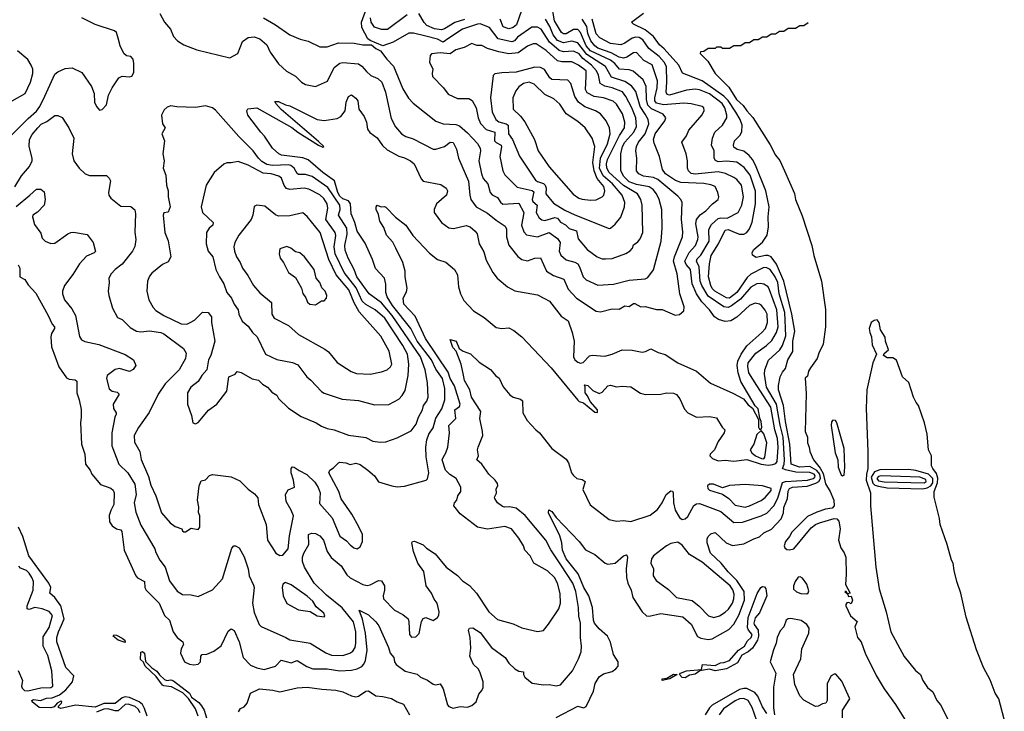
# Model space of a CAD drawing. Extents: x 1603745 to 1745082, y 385868 to 533966.
# Tile 371 of 646: x 1736929 to 1743804, y 426489 to 431322. Entities that reach past the tile are written whole.
import ezdxf

# ---------------------------------------------------------------- set-up
doc = ezdxf.new("R2010")
doc.units = 0

msp = doc.modelspace()

# ---------------------------------------------------------------- linework, layer by layer
at = {"layer": '0CON20XD'}
for points in [[(1736895, 430154.4), (1736940, 430230), (1736996.9, 430295), (1737014.5, 430335), (1737014.6, 430355), (1736994.7, 430434.7), (1736995.9, 430484.1), (1737015, 430520.4), (1737056.1, 430565), (1737079.4, 430590.6), (1737118.8, 430611.2), (1737175, 430652.2), (1737195, 430652.9), (1737225, 430638), (1737272.5, 430565), (1737305.5, 430495), (1737294.6, 430384.6), (1737306.7, 430335), (1737343.3, 430283.3), (1737385.7, 430245.7), (1737415, 430232), (1737535, 430232.5), (1737554.1, 430214.1), (1737562, 430195), (1737548.2, 430115), (1737551.5, 430095), (1737564.4, 430075), (1737635, 430018.9), (1737705, 430016.7), (1737732.4, 429992.4), (1737737.7, 429965), (1737732.4, 429837.6), (1737740, 429785), (1737733.4, 429736.6), (1737716.9, 429705), (1737645, 429614.5), (1737594.4, 429575), (1737566.9, 429545), (1737551.9, 429515), (1737554.2, 429485), (1737546.4, 429423.6), (1737550, 429395), (1737575.7, 429305.7), (1737611.3, 429241.3), (1737645, 429225.8), (1737699.7, 429169.7), (1737745, 429145.7), (1737775, 429140.9), (1737835, 429147.5), (1737913.8, 429135), (1737935, 429125.9), (1738072.5, 429025), (1738090.9, 428990.9), (1738086.1, 428955), (1738041.1, 428875), (1737945, 428776.8), (1737894.6, 428705), (1737832.8, 428577.2), (1737757.4, 428472.6), (1737728.9, 428415), (1737730.2, 428370.2), (1737766.7, 428305), (1737777.3, 428247.3), (1737828.7, 428128.7), (1737845, 428068), (1737879.1, 427995), (1737918.8, 427875), (1737978.8, 427805), (1738015, 427780), (1738060, 427765), (1738065, 427750), (1738075, 427742.5), (1738086.7, 427743.3), (1738125, 427767.5), (1738175, 427760), (1738186.7, 427775), (1738186.7, 427855), (1738177, 427877), (1738178.8, 427915), (1738170, 427965), (1738181.1, 428065), (1738195, 428100), (1738225, 428106), (1738255, 428137.1), (1738275, 428144.2), (1738405, 428126.9), (1738465, 428099.4), (1738525, 428041.2), (1738569.2, 428009.2), (1738590.7, 427980.7), (1738596.7, 427935), (1738650, 427795), (1738660, 427685), (1738689.2, 427639.2), (1738717.5, 427595), (1738745, 427577.5), (1738765, 427580), (1738803.3, 427625), (1738812.2, 427715), (1738839.6, 427855), (1738825.3, 427895.3), (1738788.6, 427955), (1738784, 428005), (1738802.9, 428037.1), (1738847.5, 428055), (1738839.5, 428105), (1738823.1, 428155), (1738823.9, 428186.1), (1738833.9, 428196.1), (1738845, 428195.8), (1738880.4, 428170.4), (1738934.6, 428144.6), (1738989.3, 428089.3), (1739012.4, 428052.4), (1739025.5, 428015), (1739022.1, 427942.1), (1739109.7, 427839.7), (1739165, 427711.9), (1739211.1, 427681.1), (1739235, 427651.2), (1739261.2, 427631.2), (1739285.9, 427624.1), (1739305, 427637.5), (1739321.2, 427675), (1739321.2, 427725), (1739297, 427777), (1739247, 427867), (1739173.2, 427973.2), (1739156, 428025), (1739088, 428155), (1739093.8, 428175), (1739120.3, 428189.7), (1739153.8, 428225), (1739165, 428228.8), (1739206.1, 428226.1), (1739235, 428213.8), (1739275, 428223.8), (1739305, 428212.9), (1739359.2, 428175), (1739405.8, 428135), (1739435, 428093.3), (1739526.1, 428063.9), (1739565, 428058), (1739615, 428061.2), (1739765.9, 428104.1), (1739775.9, 428114.1), (1739785.5, 428154.5), (1739766.5, 428266.5), (1739764.5, 428335.5), (1739770.6, 428385), (1739785, 428424.4), (1739815, 428470), (1739833.7, 428536.3), (1739877, 428603), (1739896.2, 428665), (1739897, 428745), (1739879.8, 428815), (1739835, 428879.4), (1739804.6, 428945), (1739705, 429076.1), (1739659.1, 429165), (1739531.3, 429325), (1739494.3, 429385), (1739484.1, 429415), (1739486.1, 429473.9), (1739476.2, 429515), (1739412.6, 429582.6), (1739392.3, 429645), (1739340.2, 429760.2), (1739284.8, 429844.8), (1739267.9, 429905), (1739242.5, 429965), (1739237.8, 430035), (1739224.1, 430055), (1739185, 430071.1), (1739165, 430088.6), (1739149.8, 430115), (1739125.7, 430195.7), (1739045, 430253.8), (1738943.4, 430343.4), (1738905, 430356.3), (1738756.1, 430376.1), (1738737.5, 430385), (1738694.5, 430424.5), (1738638, 430508), (1738611.2, 430535), (1738522, 430655), (1738514.2, 430685), (1738521.2, 430698.8), (1738585, 430705.4), (1738827.9, 430567.9), (1738870.4, 430535), (1739014, 430445), (1739045, 430432), (1739052.5, 430435), (1739015, 430471.4), (1738754.6, 430695), (1738716, 430735), (1738710, 430750), (1738735, 430749.2), (1738785, 430725.8), (1738815, 430719.4), (1739005, 430624.4), (1739055, 430616.7), (1739145, 430630.6), (1739170.8, 430645), (1739201.2, 430685), (1739207.3, 430745), (1739223.5, 430785), (1739245, 430796.9), (1739275, 430774.3), (1739289.1, 430755), (1739295.5, 430695.5), (1739334.7, 430644.7), (1739350.6, 430605), (1739357.9, 430557.9), (1739373.3, 430533.3), (1739425.4, 430495.4), (1739461.9, 430441.9), (1739495, 430411.4), (1739575, 430367.5), (1739615.4, 430355.4), (1739658, 430335), (1739683.1, 430315), (1739730.8, 430210.8), (1739745, 430192.9), (1739869.7, 430169.7), (1739906, 430145), (1739915.7, 430125), (1739908.5, 430095), (1739838.9, 430035), (1739822.5, 429995), (1739822.7, 429975), (1739875, 429905.4), (1739925, 429867.2), (1739957.6, 429862.4), (1740045, 429883.5), (1740075, 429874.5), (1740109.5, 429845), (1740123.8, 429825), (1740137.8, 429755), (1740170, 429700), (1740185, 429642.5), (1740231.7, 429555), (1740262.2, 429515), (1740335, 429454.8), (1740385, 429427.5), (1740545, 429400), (1740593.8, 429373.8), (1740627.5, 429355), (1740710, 429250), (1740758.2, 429218.2), (1740786.9, 429135), (1740800.4, 429075), (1740795.3, 428965), (1740805, 428944.1), (1740825, 428928.1), (1740845, 428921.8), (1740862.9, 428927.1), (1740908.3, 428971.7), (1740925, 428978), (1741015, 428971.4), (1741066.6, 428983.4), (1741134.5, 429015.5), (1741205, 429011.9), (1741275, 428999.2), (1741297.3, 429002.7), (1741335, 429021.2), (1741387.5, 428995), (1741435, 428982.2), (1741525, 428924.5), (1741655, 428866), (1741752.4, 428782.4), (1741908, 428712), (1741983.1, 428673.1), (1742015, 428630), (1742046.1, 428606.1), (1742087.5, 428527.5), (1742087.5, 428475), (1742095, 428460), (1742105, 428460), (1742110, 428475), (1742106, 428515), (1742096.4, 428536.4), (1742085, 428602.5), (1742063.9, 428623.9), (1741963.4, 428793.4), (1741944.8, 428854.8), (1741937.5, 428905), (1741943.6, 428935), (1741966.4, 428983.6), (1742006.4, 429043.6), (1742111.3, 429135), (1742136.4, 429165), (1742150.3, 429205), (1742147.1, 429265), (1742135, 429292.5), (1742109.5, 429325), (1742094.7, 429334.7), (1742065, 429340), (1742025, 429325.5), (1741935.9, 429244.1), (1741893.5, 429216.5), (1741855, 429212.1), (1741807.2, 429227.2), (1741779.1, 429245), (1741744.6, 429295), (1741690.6, 429350.6), (1741655.2, 429405), (1741624.1, 429475), (1741611.5, 429575), (1741581.4, 429611.4), (1741574.1, 429635), (1741604, 429696), (1741647.2, 429745), (1741664.7, 429785), (1741667.1, 429805), (1741650.2, 429895), (1741653.7, 429925), (1741681, 429959), (1741718.8, 429985), (1741765.3, 430034.7), (1741805.8, 430065), (1741810, 430085), (1741804.2, 430115), (1741785.7, 430155), (1741755, 430168.2), (1741705, 430176.6), (1741545, 430184.2), (1741508.6, 430198.6), (1741439.1, 430245), (1741417.2, 430275), (1741396.2, 430365), (1741358.5, 430458.5), (1741354.8, 430485), (1741364.8, 430525), (1741432.9, 430615), (1741439.5, 430635), (1741421.3, 430661.3), (1741339.2, 430699.2), (1741315.2, 430725), (1741304.6, 430765), (1741303, 430855), (1741282, 430902), (1741211.5, 430961.5), (1741185, 430971.5), (1741116.3, 430976.3), (1741085.2, 431015), (1741055, 431038.9), (1740913.9, 431105), (1740885, 431139.2), (1740845, 431231.2), (1740825, 431252.4), (1740795, 431252.5), (1740743.3, 431223.3), (1740725, 431223.8), (1740712.6, 431232.6), (1740664, 431315), (1740641.9, 431435)], [(1737908.1, 431365), (1737940.6, 431305), (1737980.8, 431255), (1738002.5, 431205), (1738030.6, 431175), (1738075.2, 431145.2), (1738165, 431110.9), (1738395, 431056.4), (1738450.6, 431085), (1738485, 431168.6), (1738525, 431196.4), (1738565, 431202.9), (1738605, 431187.1), (1738655, 431145.7), (1738677.5, 431095), (1738735, 431012.7), (1738791.9, 430961.9), (1738855, 430927.5), (1738895.7, 430885), (1738925, 430869.2), (1738995, 430854), (1739077, 430893), (1739125, 430987.8), (1739165, 431017.1), (1739185, 431022.1), (1739295, 431012.8), (1739317.8, 430997.8), (1739349.2, 430959.2), (1739381.5, 430931.5), (1739430.1, 430910.1), (1739456.5, 430885), (1739482.9, 430815), (1739522.4, 430632.4), (1739552.9, 430572.9), (1739595.3, 430525.3), (1739625, 430504.5), (1739675, 430490), (1739815, 430417.9), (1739835, 430417.7), (1739894.7, 430435.3), (1739934.8, 430465.2), (1739955, 430462.5), (1739978.2, 430418.2), (1739993.5, 430353.5), (1740062.9, 430192.9), (1740070.9, 430095), (1740079.3, 430065), (1740116.4, 430015), (1740195, 429970.4), (1740255, 429920.8), (1740318.7, 429878.7), (1740328.1, 429858.1), (1740328.2, 429805), (1740345, 429746), (1740406.8, 429666.8), (1740435.5, 429645.5), (1740475, 429637.1), (1740526.5, 429656.5), (1740565, 429657.5), (1740606.9, 429565), (1740655.3, 429535.3), (1740728.7, 429508.7), (1740758.9, 429438.9), (1740816.8, 429376.8), (1740955, 429284.4), (1740985, 429281.1), (1741065, 429300.5), (1741115, 429298.5), (1741155, 429321.2), (1741185, 429317.8), (1741215, 429337.5), (1741225, 429337.5), (1741265, 429315.6), (1741295, 429317.5), (1741375, 429295.6), (1741415, 429295.6), (1741505, 429258)], [(1740965, 429467.3), (1741075, 429472.9), (1741185, 429502.1), (1741295, 429510.6), (1741315, 429520), (1741355, 429573.3), (1741408.2, 429775), (1741414.7, 429865), (1741412.1, 429995), (1741394.6, 430065), (1741374.1, 430105), (1741350.9, 430135), (1741323.4, 430153.4), (1741235, 430170.6), (1741185, 430189.6), (1741146.2, 430225), (1741125.2, 430265), (1741126.5, 430385), (1741138, 430435), (1741155.2, 430465), (1741216.1, 430535), (1741236.1, 430575), (1741229.8, 430635), (1741202.2, 430705), (1741161.9, 430785), (1741136.7, 430816.7), (1741065, 430844.8), (1741015, 430856.2), (1740981.2, 430875), (1740969.8, 430935), (1740955.7, 430965), (1740920.7, 431005), (1740860.2, 431050.2), (1740835, 431084.1), (1740795, 431100.8), (1740725, 431098.2), (1740695, 431105.9), (1740627.9, 431165), (1740570.3, 431255), (1740545, 431270.3), (1740505, 431270.6), (1740405, 431199.4), (1740383.1, 431175), (1740365, 431168), (1740269.1, 431189.1), (1740208.3, 431268.3), (1740142.9, 431292.9), (1740125, 431291.6), (1740019.5, 431255), (1739925, 431191.7), (1739885, 431164.4), (1739845, 431184.8), (1739765, 431207.6), (1739677.8, 431227.8), (1739645, 431226.7), (1739535.4, 431164.6), (1739465, 431140), (1739375, 431176.7), (1739359.2, 431189.2), (1739317.3, 431267.3), (1739316.2, 431303.8), (1739349.4, 431400.6)], [(1740035, 431323.3), (1739968.1, 431301.9), (1739895, 431258), (1739875, 431251.9), (1739825, 431257), (1739772.1, 431282.1), (1739752.1, 431302.1), (1739715, 431364.1)], [(1740431.8, 431385), (1740398.1, 431285), (1740375, 431266.1), (1740345, 431257.3), (1740305, 431272.3), (1740284.2, 431325)], [(1740673.6, 426446.4), (1740825, 426523.6), (1740865, 426512.1), (1740885, 426523.3), (1740935, 426629.5), (1740947.3, 426682.7), (1740975, 426730.5), (1741005, 426750.9), (1741065, 426768.1), (1741092, 426785), (1741107.5, 426805), (1741106.9, 426835), (1741076, 426886), (1741052.9, 426972.9), (1741033.8, 427015), (1740975, 427064.7), (1740943.2, 427105), (1740936.3, 427125), (1740928.9, 427215), (1740903, 427295), (1740868.8, 427355), (1740828.9, 427448.9), (1740744.5, 427555), (1740718.1, 427615), (1740714.6, 427665), (1740699.2, 427715), (1740620, 427875), (1740622.3, 427897.7), (1740644, 427885), (1740673.8, 427843.8), (1740836, 427675), (1740878.3, 427618.3), (1740945, 427584.3), (1741016.2, 427525), (1741035, 427516), (1741086.7, 427525), (1741145, 427574.2), (1741165, 427583.3), (1741169.2, 427579.2), (1741172.5, 427565), (1741163.8, 427485), (1741165.6, 427425), (1741174.3, 427385), (1741198.6, 427335), (1741210.8, 427285), (1741275, 427183.8), (1741305, 427156), (1741325, 427154.3), (1741405, 427172.9), (1741559.2, 427149.2), (1741617.7, 427097.7), (1741660.8, 427010.8), (1741685, 426999.5), (1741735, 426990.8), (1741765, 426995.9), (1741879.5, 427060.5), (1741915, 427098.2), (1741950.9, 427160.9), (1741990.2, 427265), (1741987.6, 427325), (1741935, 427404), (1741875, 427464.2), (1741827.4, 427525), (1741752, 427595), (1741728.7, 427665), (1741728.5, 427695), (1741735, 427711.2), (1741755, 427729.2), (1741785, 427738), (1741861.9, 427665), (1741905, 427647.8), (1741985, 427658.6), (1742055.4, 427694.6), (1742095, 427707.8), (1742124.3, 427735.7), (1742178, 427762), (1742245, 427833.6), (1742261, 427875), (1742265, 427911.9), (1742289.3, 427975), (1742295, 428028), (1742303.2, 428046.8), (1742325, 428056.1), (1742427.3, 428062.7), (1742487.4, 428082.6), (1742508.8, 428095), (1742520.3, 428115), (1742515.8, 428145), (1742495, 428172.4), (1742445, 428198.8), (1742374.1, 428194.1), (1742315.2, 428215.2), (1742305.1, 428355.1), (1742274.9, 428515), (1742261.5, 428625), (1742228.1, 428735), (1742227, 428765), (1742238.9, 428825), (1742255, 428858.6), (1742276.2, 428885), (1742291.9, 428945), (1742326.1, 429003.9), (1742326.5, 429075), (1742340.2, 429145), (1742319.7, 429265), (1742265.4, 429495), (1742213.3, 429613.3), (1742175, 429663.7), (1742155, 429673.5), (1742135.3, 429674.7), (1742071.1, 429661.1), (1742045.9, 429675.9), (1742044.2, 429695), (1742054.3, 429715), (1742115, 429766.5), (1742146.8, 429815), (1742157.6, 429875), (1742153.8, 429945), (1742162.5, 430015), (1742138.9, 430125), (1742066.2, 430306.2), (1742044.8, 430344.8), (1742023.3, 430373.3), (1741985, 430402.4), (1741937.5, 430415), (1741915, 430430), (1741912.2, 430445), (1741920, 430475), (1741957.3, 430512.7), (1741971.1, 430538.9), (1741972.5, 430585), (1741958.7, 430625), (1741928.9, 430675), (1741876, 430756), (1741845, 430786.5), (1741695, 430895.5), (1741557.7, 430947.7), (1741530.6, 431005), (1741428.2, 431118.2), (1741395, 431147.1), (1741354.4, 431204.4), (1741295, 431251.1), (1741215, 431290), (1741201.2, 431305), (1741285, 431367.3)], [(1736918.3, 429608.3), (1736930, 429585), (1736930, 429525), (1736965, 429506.2), (1736988.1, 429468.1), (1737040.6, 429410.6), (1737128.1, 429255), (1737154.3, 429194.3), (1737170.8, 429175), (1737172.5, 429165), (1737151.1, 429128.9), (1737145.4, 429105), (1737150, 429035), (1737200.7, 428895), (1737255, 428820), (1737275, 428810.4), (1737315.4, 428805.4), (1737328.1, 428795), (1737326.9, 428715), (1737344.3, 428665), (1737357, 428597), (1737358.6, 428545), (1737352.1, 428505), (1737360, 428355), (1737384.5, 428285), (1737388.1, 428215), (1737421.4, 428175), (1737431.4, 428145), (1737493.7, 428073.7), (1737565, 428047.1), (1737582, 428035), (1737587.1, 428015), (1737585.6, 427935), (1737565, 427892.5), (1737552.7, 427857.3), (1737555, 427812.5), (1737573.3, 427785), (1737604.5, 427764.5), (1737635, 427756.9), (1737642.5, 427745), (1737658.1, 427615), (1737739.2, 427435), (1737751.3, 427421.3), (1737800.6, 427395), (1737802.9, 427355), (1737811.2, 427335), (1737901.9, 427245), (1737938.9, 427158.9), (1737975.6, 427125), (1738000, 427045), (1738029.2, 427005), (1738068.5, 426975), (1738071.8, 426955), (1738055.7, 426925), (1738052.5, 426895), (1738078.8, 426835), (1738115, 426819.2), (1738145, 426814), (1738175, 426817.1), (1738191.4, 426835), (1738194, 426875), (1738203.3, 426885), (1738235, 426889.2), (1738285, 426908), (1738335, 426945.7), (1738385, 427048.8), (1738405, 427066), (1738425, 427053.1), (1738461.1, 426975), (1738488.1, 426865), (1738541.1, 426811.1), (1738585, 426792.5), (1738635, 426781.2), (1738715, 426804.3), (1738755, 426845.6), (1738825, 426827.4), (1738865, 426843), (1738932.5, 426802.5), (1738975, 426784.7), (1739075, 426784.8), (1739165, 426772), (1739245, 426776.5), (1739285, 426785.3), (1739317.2, 426802.8), (1739331.7, 426818.3), (1739343.3, 426845), (1739353.9, 426915), (1739343, 427035), (1739321.7, 427131.7), (1739300, 427195), (1739365, 427163.8), (1739415, 427114.3), (1739435.5, 427085), (1739503.8, 426935), (1739516.2, 426895), (1739540.8, 426865), (1739545.5, 426835), (1739557.8, 426815), (1739619.1, 426769.1), (1739705, 426747.5), (1739728, 426728), (1739775, 426706.4), (1739815, 426677.8), (1739835, 426674.4), (1739865, 426681.2), (1739886.7, 426645), (1739915.7, 426535), (1739925, 426522.5), (1739955, 426511.9), (1740005, 426522.5), (1740055, 426518.8), (1740085, 426530), (1740116.7, 426555), (1740135, 426607.5), (1740156.7, 426635), (1740164.1, 426655.9), (1740165.6, 426695), (1740141.5, 426765), (1740129.5, 426785), (1740097.7, 426815), (1740070.9, 426875), (1740078.9, 426931.1), (1740074.6, 427005), (1740061.9, 427055), (1740069.2, 427070.8), (1740091.9, 427071.9), (1740145, 427038.6), (1740224.2, 426934.2), (1740317.5, 426865), (1740344.1, 426824.1), (1740385.6, 426785), (1740415, 426768.2), (1740447.5, 426765), (1740445.8, 426745), (1740455, 426728), (1740507.5, 426685), (1740585, 426674.3), (1740625, 426677.1), (1740675, 426665.8), (1740705.5, 426674.5), (1740789.1, 426770.9), (1740831.1, 426855), (1740848.1, 426905), (1740851.5, 426945), (1740844.5, 427004.5), (1740844.6, 427105), (1740833.3, 427153.3), (1740831.6, 427215), (1740812.4, 427325), (1740790.2, 427385), (1740707.2, 427512.8), (1740636.6, 427616.6), (1740601.4, 427685), (1740457, 427857), (1740395, 427907.7), (1740347.8, 427917.8), (1740314.6, 427914.6), (1740299.5, 427919.5), (1740265.4, 427945.4), (1740245.8, 427975), (1740244, 427985), (1740256.9, 428013.1), (1740255.7, 428044.3), (1740267.5, 428065), (1740265, 428080), (1740249.2, 428105), (1740204, 428145), (1740156.4, 428216.4), (1740121.2, 428245), (1740131.2, 428275), (1740125.8, 428315), (1740129.2, 428335), (1740161.5, 428415), (1740160.9, 428445), (1740142.1, 428535), (1740147.8, 428585), (1740084.5, 428685), (1740071.9, 428735), (1740035, 428800), (1740027.6, 428837.6), (1740010.6, 428915), (1739975.4, 429005.4), (1739952.2, 429032.2), (1739935, 429088), (1739975.3, 429075.3), (1739998, 429025), (1740025, 429004.4), (1740075.8, 428985.8), (1740137.7, 428927.7), (1740215, 428876.2), (1740253.4, 428833.4), (1740277.3, 428817.3), (1740305, 428756.7), (1740351.3, 428701.3), (1740375, 428682.9), (1740425, 428669.2), (1740438.8, 428658.8), (1740440.8, 428575), (1740472.1, 428522.1), (1740532, 428455), (1740559.2, 428435), (1740643.8, 428325), (1740745, 428250), (1740760, 428225), (1740782, 428155), (1740795, 428136.2), (1740820, 428115), (1740855, 428108.2), (1740877.8, 428095), (1740861.7, 428038.3), (1740911.7, 427931.7), (1741045, 427830), (1741095, 427816.9), (1741145, 427821.5), (1741195, 427815.7), (1741331.3, 427858.7), (1741381.3, 427898.7), (1741414.4, 427945.6), (1741442.5, 428005), (1741475, 428028.8), (1741486, 428026), (1741492, 428015), (1741493.6, 427945), (1741504.6, 427894.6), (1741535, 427843.8), (1741555, 427828.8), (1741575, 427833.8), (1741595, 427850.8), (1741635, 427926.5), (1741655, 427937.9), (1741675, 427940.8), (1741825.5, 427885), (1741915, 427807.6), (1741975, 427810.7), (1742105.7, 427855), (1742145, 427873.5), (1742194.3, 427925), (1742221.9, 427978.1), (1742255, 428088.8), (1742275, 428095.4), (1742430, 428105), (1742470, 428115), (1742481.9, 428125), (1742483.4, 428135), (1742475, 428146.4), (1742445, 428158.6), (1742348.9, 428158.9), (1742275.1, 428175.1), (1742255.3, 428185), (1742266.2, 428215), (1742268.2, 428245), (1742259.5, 428405), (1742238.8, 428488.8), (1742214.2, 428635), (1742144.4, 428755), (1742130, 428845), (1742131.8, 428875), (1742156.8, 428943.2), (1742236.4, 429015), (1742256, 429044), (1742277.2, 429112.8), (1742270.4, 429275), (1742232.7, 429405), (1742222.8, 429485), (1742204.9, 429524.9), (1742169.4, 429575), (1742145, 429588.3), (1742125, 429589.5), (1742035, 429544.1), (1742009.2, 429520.8), (1741935, 429416.2), (1741885, 429376.6), (1741865, 429377.3), (1741781.5, 429425), (1741765, 429442.3), (1741754.7, 429465.3), (1741738.4, 429525), (1741745.3, 429615), (1741757.5, 429675), (1741807.6, 429755), (1741855, 429850), (1741875, 429854.6), (1741923.9, 429833.9), (1741955, 429824.1), (1741985, 429823.1), (1742006.2, 429833.8), (1742025, 429860.8), (1742042.4, 429907.6), (1742065.6, 430034.4), (1742065.6, 430124.4), (1742028.8, 430235), (1741987.8, 430287.8), (1741935, 430325.3), (1741865, 430334.1), (1741805, 430329.4), (1741788, 430338), (1741778.1, 430355), (1741777.5, 430405), (1741758.6, 430445), (1741766.4, 430495), (1741782.1, 430535), (1741835, 430584.4), (1741865.5, 430635), (1741866.2, 430653.8), (1741853, 430705), (1741834.2, 430735), (1741745, 430804.4), (1741675, 430832.3), (1741645, 430835.2), (1741585, 430829), (1741465, 430793.3), (1741449.7, 430799.7), (1741442.8, 430815), (1741448, 430885), (1741444, 430995), (1741428.4, 431025), (1741394.5, 431065), (1741320.8, 431120.8), (1741280.5, 431180.5), (1741255, 431197), (1741231, 431199), (1741205, 431192.3), (1741155, 431158.3), (1741125, 431145.8), (1741052.9, 431155), (1740978.9, 431195), (1740955, 431223.3), (1740926.3, 431326.3)], [(1737615, 431193.3), (1737605, 431231.2), (1737590.8, 431245), (1737455, 431287.8), (1737362, 431335)], [(1738631.2, 431335), (1738715, 431285.4), (1738815, 431215.6), (1738887.5, 431185), (1738942.9, 431172.9), (1739025, 431132.5), (1739075, 431133.3), (1739155, 431160.8), (1739265, 431157.1), (1739325, 431146.5), (1739385, 431146.2), (1739415, 431120), (1739447.5, 431105), (1739492.2, 431045), (1739538.2, 430998.2), (1739605, 430838), (1739643.4, 430773.4), (1739675, 430738), (1739835, 430612.2), (1739884.6, 430594.6), (1739975, 430588.8), (1739999.6, 430579.6), (1740055, 430530.9), (1740125.8, 430455.8), (1740143.2, 430425), (1740146.5, 430406.5), (1740135.4, 430335), (1740152.5, 430245), (1740165, 430212.7), (1740197.5, 430175), (1740212.9, 430115), (1740227.5, 430097.5), (1740265, 430078.8), (1740286.1, 430046.1), (1740303.2, 430033.2), (1740415, 430040.6), (1740448.8, 429975), (1740442.2, 429935), (1740431.9, 429885), (1740449, 429839), (1740467.6, 429817.6), (1740545, 429804.7), (1740625, 429833.8), (1740685, 429792.7), (1740701.6, 429765), (1740696.7, 429705), (1740706.6, 429676.6), (1740745, 429642.7), (1740805, 429627.8), (1740825, 429615.3), (1740838, 429595), (1740863.1, 429525), (1740884.2, 429504.2), (1740965, 429467.3)], [(1738903.5, 427566.5), (1738911.8, 427595), (1738947.1, 427655), (1738945.7, 427724.3), (1738965.6, 427734.4), (1738995, 427731.5), (1739025, 427714.5), (1739050, 427685), (1739074.8, 427604.8), (1739103, 427563), (1739173.2, 427505), (1739212.9, 427442.9), (1739235, 427420.7), (1739325, 427375.9), (1739355, 427368.8), (1739375, 427372.7), (1739435, 427402.2), (1739455, 427400.8), (1739475.5, 427365), (1739475.5, 427335), (1739465.6, 427295), (1739468.9, 427275), (1739545.7, 427195.7), (1739605, 427166.2), (1739640, 427135), (1739646.7, 427115), (1739651.2, 427025), (1739665, 427006.7), (1739695, 427008.8), (1739717, 427033), (1739733.6, 427116.4), (1739745, 427137.5), (1739765, 427143.3), (1739815, 427122.5), (1739846.4, 427143.6), (1739855, 427160), (1739857, 427183), (1739844.6, 427244.6), (1739821.6, 427271.6), (1739804.5, 427315), (1739767.3, 427365), (1739749.6, 427465), (1739708.1, 427525), (1739677.8, 427605), (1739666.2, 427665), (1739672.5, 427675), (1739685, 427677.1), (1739745, 427653.1), (1739768.5, 427628.5), (1739829.3, 427589.3), (1739907, 427497), (1739985, 427436.7), (1740020.7, 427400.7), (1740068.8, 427368.8), (1740118.5, 427315), (1740204.4, 427185), (1740265, 427130), (1740375, 427101.2), (1740435, 427072), (1740545, 427046), (1740585, 427053.8), (1740621.5, 427098.5), (1740693.1, 427205), (1740705.3, 427245), (1740702.6, 427312.6), (1740683.8, 427383.8), (1740663.8, 427425), (1740615, 427471.1), (1740519.2, 427525), (1740494.2, 427575), (1740455.8, 427615), (1740447.5, 427645), (1740415, 427698), (1740363, 427763), (1740315, 427780), (1740195, 427761.2), (1740125, 427774.7), (1740005, 427868), (1739959.4, 427925), (1739964.7, 427945), (1739981.3, 427965), (1739988.6, 427995), (1740008.2, 428025), (1740009.7, 428055), (1739975.9, 428115.9), (1739932.8, 428142.8), (1739901.1, 428175), (1739877.8, 428245), (1739885, 428262.5), (1739905.3, 428294.7), (1739919.2, 428335), (1739930, 428435), (1739925.5, 428485), (1739972.9, 428535), (1739968, 428595), (1740000.3, 428619.7), (1740003.1, 428635), (1739963.8, 428763.8), (1739934.7, 428814.7), (1739919.5, 428859.5), (1739762.3, 429095), (1739689.2, 429249.2), (1739610.5, 429335), (1739605.5, 429375), (1739628.8, 429421.2), (1739634.1, 429445), (1739620.8, 429525), (1739620.8, 429565), (1739604, 429624), (1739555.6, 429725.6), (1739535, 429766.7), (1739490, 429815), (1739470.6, 429870.6), (1739443.8, 429915), (1739435, 429960), (1739418.8, 429995), (1739416.7, 430015), (1739425, 430026.7), (1739453.1, 430013.1), (1739475, 430016.4), (1739485, 430011.9), (1739551.8, 429941.8), (1739624.6, 429885), (1739673.4, 429813.4), (1739790.5, 429690.5), (1739845, 429645.7), (1739905, 429627.7), (1739965, 429575.3), (1739985, 429540), (1739993.1, 429455), (1740006.4, 429405), (1740029.7, 429359.7), (1740096.5, 429286.5), (1740171.2, 429241.2), (1740255, 429170.9), (1740295, 429164.5), (1740345, 429168.5), (1740378.8, 429148.8), (1740434, 429105), (1740639.4, 428889.4), (1740825, 428664), (1740835, 428654.3), (1740865, 428644), (1740945, 428580), (1740962.5, 428577.5), (1740963.8, 428595), (1740912.9, 428652.9), (1740894.3, 428694.3), (1740877.5, 428715), (1740877.5, 428757.5), (1740870, 428765), (1740875, 428770), (1740895, 428766.2), (1740930.6, 428730.6), (1740975, 428710.8), (1740995, 428718), (1741035, 428763.8), (1741055, 428768), (1741097, 428757), (1741135, 428762), (1741195, 428756), (1741262.9, 428712.9), (1741295, 428702.2), (1741405, 428704), (1741446.1, 428713.9), (1741495, 428712), (1741515, 428703.8), (1741538.3, 428671.7), (1741570, 428600), (1741593.4, 428573.4), (1741655, 428544.4), (1741745, 428550), (1741795, 428538.8), (1741833.3, 428475), (1741853.3, 428455), (1741848.8, 428435), (1741806, 428374), (1741779.5, 428315), (1741750.3, 428285), (1741748.1, 428275), (1741766, 428255), (1741805, 428238.9), (1741855, 428244.1), (1741915, 428237.5), (1742005, 428248.6), (1742106, 428216), (1742155, 428209.5), (1742187.4, 428212.6), (1742208.8, 428221.2), (1742217.4, 428235), (1742223.6, 428335), (1742220.5, 428395), (1742202.1, 428455), (1742173.2, 428615), (1742074.7, 428765.3), (1742019.3, 428855), (1742012.7, 428897.3), (1742015.8, 428925), (1742068.7, 428991.3), (1742143.3, 429045), (1742180.4, 429079.6), (1742213.6, 429135), (1742224.4, 429175), (1742214.8, 429295), (1742164.2, 429435), (1742153.8, 429455), (1742125, 429474.7), (1742100.6, 429479.4), (1742075, 429475.8), (1742035, 429452.5), (1741961.5, 429368.5), (1741898.1, 429321.9), (1741875, 429311.6), (1741845, 429315.4), (1741735, 429390.2), (1741690.6, 429465), (1741681.2, 429495), (1741673.6, 429595), (1741653.4, 429635), (1741658.3, 429651.7), (1741684, 429676), (1741742.1, 429775), (1741740.3, 429855), (1741759.8, 429890.2), (1741805, 429932.5), (1741825, 429937.7), (1741867.5, 429935), (1741945.6, 429974.4), (1741970.8, 430025), (1741981.6, 430085), (1741969.4, 430165), (1741935.9, 430205.9), (1741915, 430219.4), (1741856, 430246), (1741805, 430259.8), (1741645, 430241.7), (1741617.8, 430247.8), (1741598.5, 430265), (1741590.6, 430285), (1741591.5, 430335), (1741582.5, 430385), (1741551.4, 430465), (1741585, 430511.2), (1741601.1, 430548.9), (1741695, 430656), (1741707.6, 430687.6), (1741705.4, 430705.4), (1741695, 430714.3), (1741617.2, 430732.8), (1741565, 430738), (1741425, 430727), (1741375, 430739.3), (1741364.2, 430754.2), (1741362.6, 430775), (1741380.5, 430845), (1741381.2, 430895), (1741345, 431006.2), (1741287.1, 431037.1), (1741235, 431092.4), (1741215, 431090.9), (1741168.9, 431061.1), (1741145, 431054), (1741115, 431060.8), (1741059.6, 431089.6), (1740965, 431123.2), (1740945, 431138.3), (1740916.2, 431175), (1740896.1, 431225), (1740888.2, 431275), (1740856.2, 431326.2)], [(1739635, 431355.2), (1739496.4, 431253.6), (1739455, 431252.6), (1739405, 431269.5), (1739382.3, 431305), (1739379, 431335)], [(1741505, 429258), (1741535, 429262), (1741565, 429287.5), (1741568, 429315), (1741537.1, 429407.1), (1741519.1, 429545), (1741493.3, 429635), (1741500, 429665), (1741557.2, 429805), (1741559.4, 429839.4), (1741549.7, 429925), (1741553.4, 430043.4), (1741545.5, 430065), (1741525, 430089.1), (1741384.4, 430204.4), (1741355, 430218), (1741285, 430228.5), (1741252.5, 430245), (1741235.4, 430265.4), (1741238.2, 430355), (1741230.4, 430405), (1741234.6, 430434.6), (1741249.5, 430465), (1741295, 430524), (1741320.7, 430595), (1741316.5, 430625), (1741295, 430662.2), (1741261.6, 430715), (1741229.9, 430819.9), (1741199.9, 430859.9), (1741155, 430889.8), (1741061.3, 430921.3), (1741020.2, 430995), (1740887.6, 431077.6), (1740825, 431159.3), (1740785, 431172.2), (1740725, 431159.5), (1740685, 431176.5), (1740654.6, 431215), (1740629.4, 431275), (1740600.2, 431325)], [(1742433.9, 431299.3), (1742405, 431280), (1742375, 431280), (1742345, 431260), (1742295, 431260), (1742265, 431240), (1742235, 431240), (1742205, 431220), (1742175, 431220), (1742145, 431200), (1742115, 431200), (1742085, 431180), (1742055, 431180), (1742025, 431160), (1741995, 431160), (1741965, 431140), (1741915, 431140), (1741885, 431120), (1741835, 431120), (1741825, 431130), (1741795, 431130), (1741785, 431120), (1741735, 431120), (1741705, 431100), (1741681.7, 431098.3), (1741680, 431085), (1741733, 431033), (1741784.4, 430945), (1741879.2, 430849.2), (1741933.6, 430765), (1741981.1, 430721.1), (1742005, 430684.5), (1742048.5, 430638.5), (1742168.4, 430448.4), (1742207.1, 430375), (1742237, 430337), (1742268.1, 430265), (1742338, 430108), (1742345.2, 430065), (1742392.2, 429952.2), (1742460.9, 429745), (1742473.9, 429675), (1742527.8, 429495), (1742554.2, 429295.8), (1742556.4, 429175), (1742539.6, 429055), (1742508.7, 428991.3), (1742498.2, 428955), (1742450.2, 428889.8), (1742436.9, 428865), (1742429.5, 428830.5), (1742413.6, 428816.4), (1742419.4, 428710.6), (1742412.2, 428445), (1742428.9, 428405), (1742430.6, 428365), (1742442, 428335), (1742445.2, 428305), (1742471.9, 428245), (1742517.9, 428187.9), (1742540.1, 428150.1), (1742555, 428079.2), (1742588.2, 428025), (1742613.2, 427965), (1742616.7, 427925), (1742602, 427908), (1742555, 427900.3), (1742495, 427880.8), (1742429.1, 427850.9), (1742320.1, 427739.9), (1742305, 427709.3), (1742276.4, 427675), (1742267.4, 427645), (1742270.8, 427630.8), (1742285, 427620), (1742305, 427617.3), (1742335, 427624.3), (1742455, 427771.2), (1742484.9, 427795.1), (1742513.6, 427806.4), (1742615, 427837.2), (1742635, 427833.3), (1742648.6, 427818.6), (1742656.7, 427765), (1742646.9, 427685), (1742661.5, 427631.5), (1742685, 427595.8), (1742696.4, 427565), (1742700, 427445), (1742695.7, 427375.7), (1742726.4, 427313.6), (1742710, 427310), (1742700, 427325), (1742690, 427325), (1742710, 427310), (1742715, 427290), (1742735, 427292.5), (1742743.3, 427265), (1742735, 427240), (1742719.3, 427249.3), (1742705, 427247.5), (1742696.2, 427235), (1742697.5, 427225), (1742730, 427155), (1742775.9, 427115.9), (1742760.9, 427079.1), (1742777.7, 427005), (1742805.4, 426975), (1742832, 426895), (1742909.8, 426739.8), (1742965.3, 426645), (1743045, 426535.8), (1743145.2, 426375.2)], [(1736865, 430507.1), (1736987.6, 430632.4), (1737045, 430682.5), (1737068.7, 430715), (1737105, 430787.1), (1737175, 430941.2), (1737195, 430957.5), (1737245, 430980), (1737295, 430986), (1737362.7, 430952.7), (1737430, 430855), (1737448, 430805), (1737451.4, 430745), (1737464.3, 430715), (1737485, 430690), (1737505, 430693.8), (1737534.2, 430725.8), (1737548.8, 430795), (1737573.8, 430845), (1737621.2, 430915), (1737645, 430926.7), (1737695, 430923.3), (1737711.7, 430928.3), (1737726.4, 430953.6), (1737726.7, 431015), (1737720, 431045), (1737703.6, 431063.6), (1737675, 431070), (1737655, 431086.7), (1737629.1, 431139.1), (1737615, 431193.3)], [(1741019.6, 429649.6), (1741065, 429652.5), (1741161.2, 429688.8), (1741192.4, 429707.6), (1741207.1, 429725), (1741215, 429748), (1741245, 429768.6), (1741260.5, 429789.5), (1741278.8, 429835), (1741274.2, 430025), (1741265.6, 430065.6), (1741243.4, 430105), (1741144, 430164), (1741045.7, 430255), (1741028.4, 430285), (1741025.9, 430315), (1741033.5, 430345), (1741116.5, 430513.5), (1741152.1, 430565), (1741155.2, 430605), (1741136.7, 430665), (1741095, 430731.8), (1741072.8, 430752.8), (1741005, 430775.7), (1740939.2, 430785), (1740890.2, 430810.2), (1740879, 430835), (1740884.8, 430925.2), (1740883.8, 430965), (1740830.8, 431005), (1740785, 431027.4), (1740715, 431027.8), (1740685, 431034.8), (1740605, 431107.1), (1740535, 431152.5), (1740515, 431152.5), (1740475, 431136.1), (1740410.3, 431089.7), (1740345, 431083.3), (1740275, 431096.8), (1740195, 431120.4), (1740155, 431140.4), (1740121.5, 431141.5), (1740085, 431154.4), (1740031.9, 431128.1), (1739975, 431110.9), (1739935, 431084), (1739865, 431091.1), (1739805, 431082.9), (1739795, 431072.5), (1739789.5, 431025), (1739813.3, 430975), (1739808.1, 430945), (1739811.4, 430925), (1739888.1, 430845), (1739920.6, 430800.6), (1739985, 430770), (1740065, 430771.5), (1740087, 430757), (1740115.3, 430705.3), (1740130, 430635), (1740147.2, 430597.2), (1740186.4, 430555), (1740246.6, 430535), (1740244.3, 430475), (1740255, 430462.8), (1740289.6, 430445), (1740292.4, 430432.4), (1740280.3, 430365), (1740301.5, 430265), (1740317.3, 430237.3), (1740401.7, 430151.7), (1740507.8, 430127.8), (1740518.9, 430118.9), (1740506.1, 430065), (1740511, 430051), (1740541.1, 430025), (1740535.8, 429975), (1740555, 429937.3), (1740575, 429922.7), (1740595, 429919.1), (1740665, 429940.6), (1740685, 429935.3), (1740705, 429905.9), (1740738.8, 429888.8), (1740765, 429862.5), (1740815.8, 429845.8), (1740829.3, 429789.3), (1740891.9, 429715), (1740962, 429665), (1740995, 429651.8), (1741019.6, 429649.6)], [(1736875, 430754.4), (1736967.1, 430805), (1737003.5, 430885), (1737020.5, 430945), (1737019.5, 430975), (1737009.1, 431005), (1736985, 431044.2), (1736912.2, 431105)], [(1741045, 429863.5), (1741055, 429865.7), (1741086, 429894), (1741125, 429942.5), (1741151.5, 430015), (1741153.8, 430045), (1741135.9, 430095), (1741068.6, 430175), (1741001.8, 430231.8), (1740977, 430285), (1740984.4, 430355), (1741034.2, 430455), (1741050.8, 430525), (1741046.2, 430566.2), (1741024.6, 430615), (1740984.4, 430665), (1740950, 430685), (1740875, 430712.2), (1740830.8, 430745), (1740804.7, 430785), (1740777.7, 430875), (1740755, 430900), (1740645, 430904.6), (1740630.5, 430915), (1740592.6, 430972.6), (1740565, 430988.5), (1740525, 430989.3), (1740394.8, 430955.2), (1740295, 430950), (1740247.3, 430942.7), (1740235, 430932.5), (1740217.2, 430775), (1740227.6, 430677.6), (1740252.8, 430625), (1740275, 430608.8), (1740324.9, 430594.9), (1740339, 430585), (1740341.8, 430525), (1740370.8, 430485), (1740417.6, 430367.6), (1740531, 430201), (1740545, 430190.3), (1740585, 430176.7), (1740598.4, 430165), (1740605.6, 430145), (1740602.5, 430105), (1740655, 430040), (1740735, 429990.6), (1740805, 429957.5), (1741045, 429863.5)], [(1740915, 430060), (1740955, 430063.3), (1740996.4, 430083.6), (1741006.4, 430095), (1741015.4, 430125), (1741006.9, 430155), (1740961.8, 430211.8), (1740938.9, 430265), (1740931.6, 430325), (1740944.7, 430435), (1740925, 430494), (1740878.1, 430565), (1740825, 430610.5), (1740744.7, 430664.7), (1740700.8, 430730.8), (1740658.8, 430768.8), (1740595, 430800), (1740520.9, 430870.9), (1740485, 430884.7), (1740446.9, 430875), (1740415, 430852.9), (1740392.3, 430825), (1740372.9, 430775), (1740375, 430696.7), (1740425, 430646.9), (1740455, 430607.1), (1740522.5, 430485), (1740548.9, 430405), (1740625, 430294.4), (1740793.1, 430103.1), (1740833.3, 430075), (1740855, 430067.1), (1740915, 430060)], [(1739445, 428370), (1739485, 428372.9), (1739565, 428399.2), (1739662, 428448), (1739697.9, 428495), (1739712.8, 428545), (1739742.3, 428595), (1739747.3, 428625), (1739771.2, 428655), (1739780, 428685), (1739777.2, 428785), (1739760.9, 428875), (1739726.7, 428965), (1739530.3, 429255), (1739455, 429342.8), (1739368.8, 429405), (1739281.7, 429525), (1739263.9, 429575), (1739221.1, 429655), (1739201.5, 429711.5), (1739197.8, 429745), (1739215.8, 429824.2), (1739213.5, 429865), (1739154.8, 429954.8), (1739167, 429995), (1739163.3, 430025), (1739079.6, 430149.6), (1738971.5, 430225), (1738925, 430240.2), (1738875, 430239.7), (1738865, 430247.3), (1738844.7, 430285), (1738822.1, 430302.1), (1738805, 430306.5), (1738692.9, 430302.9), (1738655, 430310), (1738620, 430330), (1738595, 430353.2), (1738559.4, 430405), (1738457.6, 430505), (1738295, 430690), (1738275, 430705.4), (1738225, 430720.5), (1738155, 430708.1), (1738025, 430713.8), (1737985, 430720), (1737958.8, 430711.2), (1737937.7, 430692.3), (1737918.8, 430655), (1737926, 430595), (1737943.3, 430565), (1737921.2, 430525), (1737938.8, 430475), (1737928.8, 430385), (1737936.2, 430335), (1737930, 430285), (1737948, 430235), (1737952.9, 430165), (1737964.2, 430125), (1737964.3, 430085), (1737980, 430015), (1737965, 429976.2), (1737935, 429972.5), (1737930, 429955), (1737941.1, 429835), (1737965.5, 429775.5), (1737983.8, 429665), (1737965, 429628.8), (1737925, 429610), (1737850.6, 429549.4), (1737835, 429530), (1737820.6, 429495), (1737817.1, 429425), (1737830, 429365), (1737861.2, 429311.2), (1737880.2, 429290.2), (1737935, 429254.5), (1738055, 429196.9), (1738095, 429194.2), (1738118, 429205), (1738148.1, 429221.9), (1738205, 429277.5), (1738245, 429276.7), (1738268.5, 429245), (1738268.8, 429205), (1738290.9, 429075), (1738264, 428975), (1738247.5, 428945), (1738236.2, 428875), (1738200.8, 428835), (1738175, 428794), (1738124, 428755), (1738099.2, 428715), (1738099.2, 428635), (1738128, 428555), (1738137.5, 428505), (1738155, 428498.8), (1738175, 428506.7), (1738245.8, 428594.2), (1738304.2, 428635.8), (1738374.2, 428725), (1738388, 428825), (1738432.5, 428845), (1738447.5, 428862.5), (1738475, 428856), (1738552.7, 428812.7), (1738595, 428802), (1738625, 428774), (1738660, 428755), (1738676.3, 428736.3), (1738688.9, 428718.9), (1738725, 428697.5), (1738736, 428675), (1738805, 428606.9), (1738895, 428548.9), (1738998, 428505), (1739035, 428480.5), (1739075, 428464.4), (1739125, 428456.7), (1739225, 428419.1), (1739345, 428401.5), (1739395, 428375.6), (1739445, 428370)], [(1739405, 428631.4), (1739505, 428632.5), (1739575, 428670.8), (1739599.2, 428695), (1739619.1, 428730.9), (1739642.2, 428835), (1739645.2, 428915), (1739635.7, 428985), (1739605, 429045.3), (1739477.2, 429235), (1739411.8, 429295), (1739345, 429331.4), (1739319.3, 429355), (1739277.4, 429447.4), (1739195.2, 429555), (1739130.7, 429685), (1739124.8, 429735), (1739135.2, 429814.8), (1739131.9, 429835), (1739066.5, 429925), (1739081, 430005), (1739075.4, 430034.6), (1739051.9, 430071.9), (1739025, 430097.6), (1738946.8, 430136.8), (1738915, 430143.7), (1738815, 430136.2), (1738791.3, 430141.3), (1738774.3, 430164.3), (1738756.7, 430215), (1738739.1, 430229.1), (1738685, 430245.2), (1738629.5, 430249.5), (1738525, 430304.1), (1738455, 430330.4), (1738405, 430320.6), (1738375, 430322.5), (1738355, 430312.5), (1738286.6, 430253.4), (1738231.4, 430165), (1738196.7, 430015), (1738204.6, 429974.6), (1738280.6, 429905), (1738276.9, 429885), (1738251.4, 429865), (1738233.1, 429835), (1738230.5, 429755), (1738244.5, 429705), (1738276.7, 429665), (1738298.9, 429575), (1738324.1, 429524.1), (1738353.6, 429475), (1738375.5, 429415), (1738408.5, 429375), (1738426.5, 429335), (1738454.5, 429295), (1738457.8, 429265), (1738481.9, 429215), (1738525, 429180.6), (1738554.2, 429135), (1738585.6, 429105), (1738645.4, 428985.4), (1738725, 428946.5), (1738833, 428927), (1738870.7, 428910.7), (1738934.3, 428825), (1738962.6, 428802.6), (1739035, 428724), (1739055, 428711.4), (1739179.7, 428669.7), (1739295, 428660.5), (1739405, 428631.4)], [(1736905, 430017.4), (1736999.5, 430095), (1737047, 430137), (1737077, 430137), (1737098.8, 430118.8), (1737105.6, 430065), (1737098.6, 430025), (1737053.3, 429976.7), (1737020.8, 429955), (1737018.6, 429945), (1737031.7, 429891.7), (1737075, 429830), (1737085.7, 429795), (1737105.8, 429775), (1737145, 429757.1), (1737175, 429761.1), (1737265, 429825.6), (1737285, 429835.5), (1737303.8, 429836.2), (1737400.7, 429820.7), (1737441.2, 429765), (1737457.1, 429702.9), (1737447.4, 429692.6), (1737395, 429669.2), (1737345.4, 429614.6), (1737299.6, 429540.4), (1737241.9, 429465), (1737226.9, 429425), (1737227.1, 429405), (1737241.9, 429365), (1737292.4, 429302.4), (1737319.2, 429255), (1737347.1, 429107.1), (1737361.2, 429085), (1737383, 429073), (1737481.1, 429051.1), (1737665, 428981.9), (1737723.3, 428945), (1737740, 428905), (1737721.7, 428878.3), (1737695, 428864.2), (1737625, 428884.3), (1737595, 428878.1), (1737538.8, 428835), (1737534.2, 428815), (1737552.6, 428742.6), (1737575, 428726.9), (1737609.2, 428719.2), (1737622.2, 428705), (1737581.5, 428635), (1737584.5, 428605), (1737602.5, 428575), (1737602.5, 428565), (1737593.1, 428545), (1737571.5, 428435), (1737570.8, 428345), (1737621.5, 428215), (1737684.8, 428154.8), (1737733.5, 428075), (1737740.8, 428005), (1737727.9, 427945), (1737740.5, 427880.5), (1737775, 427788.9), (1737872.5, 427625), (1737879.1, 427599.1), (1737907.3, 427545), (1737943.5, 427495), (1737975, 427400), (1738027.4, 427327.4), (1738065, 427305.6), (1738125, 427302.5), (1738175, 427290), (1738275, 427337.1), (1738345, 427414.2), (1738410.3, 427629.7), (1738424.3, 427645.7), (1738435, 427645.8), (1738461.3, 427631.3), (1738495, 427568), (1738523.1, 427485), (1738530, 427435), (1738561.2, 427371.2), (1738565.3, 427355), (1738555.3, 427245.3), (1738565, 427178.8), (1738601.1, 427095), (1738615, 427081.5), (1738787.5, 427005), (1738815, 426987.3), (1738955.8, 426964.2), (1739066.4, 426896.4), (1739105, 426880.7), (1739185, 426879.2), (1739234, 426895), (1739255, 426909.5), (1739271.3, 426935), (1739275.7, 426965), (1739276.3, 427045), (1739259.2, 427115), (1739181.2, 427211.2), (1739071.1, 427301.1), (1738985.2, 427385), (1738918.1, 427495), (1738902.4, 427535), (1738903.5, 427566.5)], [(1739375, 428844.4), (1739455, 428860.5), (1739495, 428875.6), (1739518.5, 428895), (1739526.1, 428915), (1739507.5, 429005), (1739450.6, 429110.6), (1739299.4, 429279.4), (1739263, 429343), (1739227, 429435), (1739139.5, 429539.5), (1739088.1, 429645), (1739025.5, 429835.5), (1738935.4, 429945.4), (1738905, 429972), (1738815, 429951.9), (1738735, 429949.4), (1738715, 429958.1), (1738639.3, 430019.3), (1738585, 430026.2), (1738565, 430017.5), (1738557.1, 429955), (1738545.4, 429924.6), (1738459.1, 429815), (1738430.5, 429765), (1738424.5, 429735), (1738428.5, 429705), (1738442.7, 429665), (1738468.1, 429625), (1738484.6, 429584.6), (1738522.5, 429535), (1738562.2, 429465), (1738605, 429412.9), (1738687.1, 429345), (1738689.3, 429265), (1738705, 429235.6), (1738805, 429185.5), (1738875, 429122.2), (1739060.2, 429020.2), (1739085, 429000), (1739145, 428925.8), (1739242.7, 428862.7), (1739280.3, 428850.3), (1739375, 428844.4)], [(1738995, 429330), (1739035, 429357.5), (1739055, 429357.5), (1739070, 429375), (1739073.3, 429395), (1739062, 429425), (1739039.2, 429449.2), (1739024, 429485), (1738998.8, 429515), (1738984, 429575), (1738916.7, 429665), (1738885, 429693.3), (1738855, 429700), (1738822.5, 429725), (1738795, 429736), (1738745, 429720), (1738740, 429685), (1738746.7, 429655), (1738770, 429625), (1738805.7, 429555.7), (1738855, 429520), (1738896, 429445), (1738905, 429407.5), (1738927.1, 429377.1), (1738937.7, 429347.7), (1738955, 429333.8), (1738995, 429330)], [(1743803.8, 426435), (1743765, 426576), (1743740.9, 426615), (1743705, 426708), (1743657.9, 426795), (1743609.4, 426919.4), (1743536.5, 427146.5), (1743501.4, 427315), (1743472.9, 427395), (1743453.6, 427473.6), (1743446.6, 427525), (1743435.4, 427545.4), (1743404, 427654), (1743355.8, 427795), (1743352.3, 427835), (1743313.6, 427985), (1743315.2, 428025), (1743337.3, 428085), (1743339.1, 428119.1), (1743331, 428151), (1743303.8, 428185), (1743295.6, 428205), (1743295.8, 428275), (1743274.2, 428315), (1743265.6, 428424.4), (1743246.9, 428505), (1743205.8, 428625), (1743187.5, 428647.5), (1743169.5, 428685), (1743137.6, 428787.6), (1743092.1, 428825), (1743051.5, 428941.5), (1743025, 428959.8), (1742985, 428958.5), (1742960, 428975), (1742965, 428990), (1742994.5, 429015.5), (1742975.3, 429075.3), (1742972.9, 429102.9), (1742939.7, 429155), (1742929.6, 429205), (1742915, 429223.5), (1742895, 429219.7), (1742874.9, 429205.1), (1742859.6, 429165), (1742863.8, 429135), (1742876.5, 429105), (1742880.4, 429050.4), (1742912.3, 428985), (1742886.7, 428923.3), (1742844.5, 428735.5), (1742838.9, 428605), (1742850.7, 428305), (1742850.2, 428185), (1742841.1, 428145), (1742840.1, 428105), (1742869.7, 428015), (1742870, 427925), (1742884.9, 427735), (1742906.8, 427495), (1742930.6, 427345), (1742978.8, 427185), (1743011.1, 427045), (1743105, 426870.7), (1743183.8, 426773.8), (1743219.8, 426745), (1743234.2, 426705), (1743268.5, 426655), (1743304.8, 426625), (1743333.5, 426565), (1743357.6, 426535), (1743409.6, 426435)], [(1742675, 428135.4), (1742685, 428139.1), (1742689.5, 428195), (1742684.8, 428325), (1742635, 428505.8), (1742625, 428520), (1742606.4, 428523.6), (1742597.2, 428512.8), (1742594.7, 428485), (1742623.5, 428295), (1742642.5, 428245), (1742644.6, 428195), (1742655, 428164.2), (1742665, 428141.8), (1742675, 428135.4)], [(1742125, 428253.6), (1742131.8, 428265), (1742146, 428365), (1742125, 428428.8), (1742105, 428450), (1742076.7, 428423.3), (1742054.4, 428355.6), (1742029.4, 428315), (1742041.2, 428295), (1742066.9, 428275), (1742108.1, 428255), (1742125, 428253.6)], [(1743235, 428044.6), (1743265, 428050.1), (1743290.8, 428065), (1743305, 428086.2), (1743304.1, 428115), (1743275, 428146.5), (1743185, 428172.1), (1743135, 428177.5), (1742935, 428177.1), (1742898.1, 428161.9), (1742875.1, 428125), (1742885, 428083.3), (1742900.1, 428070.1), (1742925, 428061.5), (1742985, 428051.2), (1743235, 428044.6)], [(1743245, 428084.6), (1743257.5, 428095), (1743255, 428108.8), (1743214.4, 428125.6), (1742945, 428133.2), (1742925, 428129.4), (1742914.3, 428115), (1742925, 428100.5), (1742965, 428092.2), (1743245, 428084.6)], [(1741995, 427915.9), (1742025, 427923.7), (1742105, 427962), (1742135, 427984), (1742175, 428032.2), (1742176.2, 428045), (1742169, 428049), (1742115, 428064.9), (1741995, 428073.5), (1741885, 428067.3), (1741835, 428051.4), (1741773.3, 428076.7), (1741745, 428076.2), (1741731, 428065), (1741734.3, 428045), (1741745, 428033.5), (1741835, 428005.5), (1741880.9, 427975), (1741925, 427929.6), (1741995, 427915.9)], [(1737818.4, 426455), (1737799.5, 426509.5), (1737785.8, 426535.8), (1737762.5, 426555), (1737695, 426584.5), (1737665, 426588.8), (1737645, 426583.4), (1737595, 426543.2), (1737515, 426543.1), (1737455, 426518.5), (1737317.9, 426532.1), (1737215, 426509.5), (1737200, 426515), (1737200, 426525), (1737221.4, 426545), (1737222, 426555), (1737215, 426559.4), (1737190.6, 426545), (1737169.3, 426520.7), (1737145, 426513.1), (1737065, 426515.5), (1737016.2, 426555), (1737014.4, 426565), (1737025, 426571.1), (1737074.6, 426564.6), (1737115, 426581.2), (1737155, 426582.5), (1737206.3, 426603.7), (1737251.1, 426638.9), (1737296.2, 426695), (1737305.6, 426735.6), (1737250.4, 426795), (1737188.7, 426975), (1737188.8, 427005), (1737198.8, 427045), (1737220.1, 427089.9), (1737239.2, 427135), (1737215.1, 427225), (1737175, 427284.7), (1737140, 427315), (1737146, 427355), (1737132.4, 427385), (1736991.2, 427575), (1736950, 427710), (1736920.4, 427775)], [(1741775, 427144.6), (1741815, 427156.7), (1741855, 427181.3), (1741877.4, 427202.6), (1741905, 427245.4), (1741915.4, 427274.6), (1741917.2, 427307.2), (1741908.7, 427338.7), (1741890.2, 427365), (1741695, 427530.6), (1741604.6, 427584.6), (1741555, 427650), (1741525, 427671.2), (1741475, 427661.4), (1741445, 427645.4), (1741354.3, 427575), (1741340.6, 427555), (1741336.7, 427525), (1741355.4, 427485.4), (1741351.1, 427435), (1741372.8, 427402.8), (1741459.4, 427339.4), (1741515, 427283.1), (1741625, 427263.2), (1741673.9, 427223.9), (1741739.4, 427155), (1741775, 427144.6)], [(1736918.1, 426775), (1736948.1, 426705), (1736941, 426665), (1736945, 426650.6), (1736961.4, 426635), (1736985, 426631.7), (1737076.6, 426653.4), (1737145.6, 426654.4), (1737158.8, 426665), (1737152.4, 426772.4), (1737125, 426878.8), (1737093.1, 426945), (1737091.6, 427008.4), (1737134.7, 427075), (1737157.4, 427157.4), (1737135, 427186.2), (1737085, 427205.4), (1737035, 427213.9), (1736995, 427199.6), (1736980.3, 427205), (1736981, 427225), (1737021.9, 427335), (1737024.2, 427395), (1737014.3, 427425), (1736995, 427454.7), (1736975, 427471.9), (1736935, 427489.2), (1736923.2, 427503.2)], [(1739055, 427150), (1739060, 427155), (1739052.5, 427175), (1738999.3, 427219.3), (1738975, 427259.2), (1738935, 427294.2), (1738823.6, 427373.6), (1738785, 427390), (1738765, 427377.5), (1738761.2, 427355), (1738768.8, 427295), (1738792.9, 427242.9), (1738875, 427197.1), (1738955.7, 427185.7), (1739005, 427156.7), (1739055, 427150)], [(1742425, 427310), (1742435, 427316.2), (1742438.7, 427331.3), (1742425, 427376.9), (1742395, 427419.1), (1742377.4, 427427.4), (1742365, 427425.4), (1742342.7, 427395), (1742332.5, 427365), (1742332.3, 427342.3), (1742353.5, 427323.5), (1742382, 427312), (1742425, 427310)], [(1741575, 426721.9), (1741555, 426724.5), (1741535.8, 426745), (1741542.5, 426755), (1741585, 426771.1), (1741688.8, 426781.2), (1741697.5, 426815), (1741785, 426809.1), (1741821.9, 426828.1), (1741845, 426829), (1741885.5, 426844.5), (1741946.7, 426915), (1741988.9, 426945), (1742009.8, 426980.2), (1742035.3, 427005), (1742043.2, 427025), (1742016.9, 427055), (1742009.8, 427075), (1742016.3, 427145), (1742078.8, 427311.2), (1742103.3, 427355), (1742115, 427361.1), (1742128.7, 427358.7), (1742139.2, 427345), (1742145.4, 427295), (1742093.5, 427176.5), (1742065, 427142.9), (1742055.4, 427105), (1742056.1, 427095), (1742084.8, 427054.8), (1742087.2, 427015), (1742081.1, 426985), (1742045, 426930), (1742015.3, 426904.7), (1741970.8, 426880.8), (1741941.4, 426828.6), (1741865, 426786.4), (1741785, 426771.2), (1741745, 426782.5), (1741702.7, 426777.3), (1741678.7, 426771.3), (1741645, 426747.4), (1741605, 426740.8), (1741575, 426721.9)], [(1742673.4, 426443.4), (1742673.8, 426496.2), (1742725.4, 426575), (1742668.3, 426698.3), (1742628.5, 426748.5), (1742615, 426748.1), (1742593.9, 426736.1), (1742566.8, 426683.2), (1742567.5, 426565), (1742557.5, 426545), (1742535, 426541.2), (1742505, 426523.8), (1742485, 426522.5), (1742405, 426565.7), (1742375, 426595.8), (1742341.5, 426675), (1742330.8, 426745), (1742381.9, 426855), (1742390, 426925), (1742439.1, 427035), (1742440.9, 427070.9), (1742425, 427095.7), (1742385, 427123.5), (1742313, 427137), (1742294.4, 427135.6), (1742280, 427125), (1742265, 427080), (1742239.8, 427050.2), (1742218.5, 427005), (1742211.9, 426965), (1742191.1, 426918.9), (1742168.8, 426835), (1742208.1, 426755), (1742191.8, 426658.2), (1742192.7, 426512.7), (1742199.5, 426465)], [(1737665, 426970), (1737615.8, 426985), (1737582.2, 427015), (1737585, 427023.3), (1737605, 427021.1), (1737645, 427000), (1737662.9, 426985), (1737665, 426970)], [(1738174.4, 426454.4), (1738156.5, 426506.5), (1738107.4, 426577.4), (1738068.8, 426618.8), (1737988.9, 426658.9), (1737935, 426666.1), (1737925, 426672.5), (1737881.1, 426731.1), (1737803.8, 426805), (1737792.2, 426832.2), (1737771.6, 426851.6), (1737775, 426902.5), (1737785, 426907.5), (1737798.9, 426895), (1737806.7, 426836.7), (1737851.9, 426791.9), (1737885, 426770), (1737903.7, 426743.7), (1737940.5, 426710.5), (1737955, 426703.2), (1737985, 426707.8), (1738001.4, 426701.4), (1738115, 426615.4), (1738127.3, 426587.3), (1738179.6, 426549.6), (1738198, 426528), (1738217.6, 426497.6), (1738233.7, 426443.7)], [(1741415, 426704.7), (1741414.2, 426715), (1741448.5, 426721.5), (1741495, 426748.7), (1741520, 426745), (1741467.5, 426715), (1741415, 426704.7)], [(1738457.5, 426485), (1738470.7, 426509.3), (1738495, 426520), (1738516.7, 426545), (1738540, 426615), (1738603.3, 426645), (1738695, 426636.9), (1738744.2, 426625.8), (1738865, 426652.2), (1738935, 426658.5), (1739037.4, 426642.6), (1739135, 426637.1), (1739185, 426625.5), (1739245, 426596.4), (1739275, 426590), (1739295, 426595.6), (1739345, 426630), (1739365, 426631.2), (1739415, 426596.2), (1739465, 426592.5), (1739525, 426578.8), (1739564.5, 426554.5), (1739607.7, 426537.7), (1739650, 426465)], [(1742145, 426473.5), (1742115, 426518.9), (1742083.3, 426595), (1742061.2, 426621.2), (1742005, 426647.5), (1741985, 426649), (1741955, 426640.4), (1741765, 426531.6), (1741745, 426513.9), (1741715, 426463.8)], [(1742075, 426422), (1742044.3, 426515), (1742015, 426563.8), (1741985, 426577.5), (1741955, 426576), (1741925, 426562.5), (1741843.3, 426505), (1741811.9, 426465)], [(1737769.1, 426479.1), (1737755, 426503.7), (1737735, 426521.8), (1737685, 426539.5), (1737664.4, 426535.6), (1737615, 426492.9), (1737595, 426492.3), (1737545, 426506.7), (1737515, 426503.8), (1737465, 426483.7)]]:
    msp.add_lwpolyline(points, dxfattribs=at)

doc.saveas('drawing.dxf')
